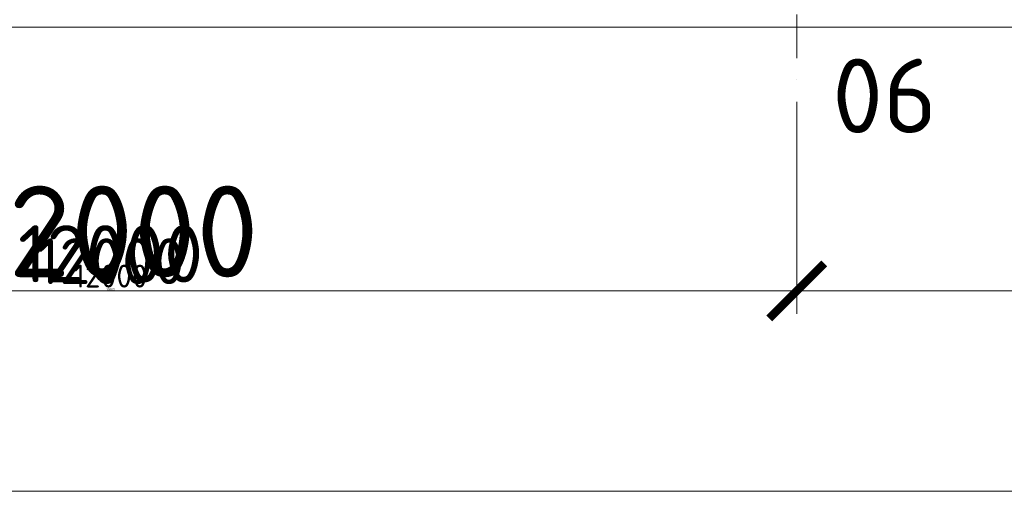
# Model space of a CAD drawing. Header units: millimetres. Extents: x -1695604 to 5289369, y -1488057 to 2187451.
# Tile 530 of 656: x 347205 to 355815, y 144775 to 148895. Entities that reach past the tile are written whole.
import ezdxf

# ---------------------------------------------------------------- set-up
doc = ezdxf.new("R2010")
doc.units = ezdxf.units.MM
doc.linetypes.add('CENTERX2', pattern=[101.6, 63.5, -12.7, 12.7, -12.7])
doc.linetypes.add('DASHDOT', pattern=[25.4, 12.7, -6.35, 0, -6.35])
doc.layers.get('Defpoints').update_dxf_attribs({"color": 8})
for name, color, linetype, lineweight in [('A99_N_koty-200', 5, 'Continuous', 5), ('A99_N_koty-200 @ 1', 5, 'Continuous', 5), ('A99_N_koty-200 @ 10', 5, 'Continuous', 5), ('A99_N_koty-200 @ 100', 5, 'Continuous', 5), ('A99_N_koty-200 @ 200', 5, 'Continuous', 5), ('A99_N_koty-200 @ 250 (1)', 5, 'Continuous', 5), ('A99_N_koty-200 @ 250 (2)', 5, 'Continuous', 5), ('A99_N_koty-200 @ 400', 5, 'Continuous', 5), ('A99_N_txt-popis-200', 240, 'Continuous', 5), ('A99_S_kce-pohl', 7, 'Continuous', 5), ('A99_S_osy', 1, 'CENTERX2', 5)]:
    doc.layers.add(name, color=color, linetype=linetype, lineweight=lineweight)
doc.styles.add('A99_kota', font='isocpeur.ttf', dxfattribs={"height": 2})
doc.styles.add('ad_popis 100', font='isocpeur.ttf', dxfattribs={"height": 200})
doc.dimstyles.new('A99_kota_200 new', dxfattribs={"dimscale": 200, "dimtxt": 2, "dimasz": 1.2, "dimexe": 0.5, "dimexo": 1.5, "dimgap": 0.3, "dimtad": 1, "dimdec": 0, "dimzin": 3, "dimdsep": 46, "dimtxsty": 'A99_kota', "dimblk": 'ARCHTICK', "dimcen": 2.5, "dimazin": 2, "dimtfac": 0.75, "dimtdec": 0, "dimtmove": 2, "dimatfit": 0, "dimfxl": 0, "dimtolj": 1, "dimtzin": 0, "dimlwd": 5, "dimlwe": 5, "dimarcsym": 0})

# ---------------------------------------------------------------- blocks, each defined once
blk = doc.blocks.new('_ArchTick')
at = {"color": 0, "linetype": 'ByBlock', "const_width": 0.15}
blk.add_lwpolyline([(-0.5, -0.5), (0.5, 0.5)], dxfattribs=at)
blk = doc.blocks.new('*D4624')
at = {"layer": 'A99_N_koty-200', "color": 0, "linetype": 'Continuous', "lineweight": 5, "ltscale": 10, "transparency": 16777216}
for p, q in [((354000, 146925), (354000, 146475)), ((366000, 146925), (366000, 146475)), ((366000, 146525), (354000, 146525))]:
    blk.add_line(p, q, dxfattribs=at)
at = {"layer": 'Defpoints', "color": 0, "linetype": 'Continuous', "lineweight": 18, "ltscale": 10, "transparency": 16777216}
for p in [(354000, 149400), (366000, 149400), (354000, 146525)]:
    blk.add_point(p, dxfattribs=at)
at = {"layer": 'A99_N_koty-200', "color": 0, "linetype": 'Continuous', "lineweight": 5, "ltscale": 10, "transparency": 16777216, "xscale": 120, "yscale": 120, "zscale": 120, "rotation": 180}
blk.add_blockref('_ArchTick', (354000, 146525), dxfattribs=at)
at = {"layer": 'A99_N_koty-200', "color": 0, "linetype": 'Continuous', "lineweight": 5, "ltscale": 10, "transparency": 16777216, "xscale": 120, "yscale": 120, "zscale": 120}
blk.add_blockref('_ArchTick', (366000, 146525), dxfattribs=at)
at = {"layer": 'A99_N_koty-200', "color": 0, "linetype": 'Continuous', "ltscale": 10, "transparency": 16777216, "insert": (360000, 146655), "char_height": 200, "attachment_point": 5, "style": 'A99_kota'}
blk.add_mtext('\\A1;12000', dxfattribs=at)
blk = doc.blocks.new('*D4625')
at = {"layer": 'A99_N_koty-200', "color": 0, "linetype": 'Continuous', "lineweight": 5, "ltscale": 10, "transparency": 16777216}
for p, q in [((354000, 147325), (354000, 146425)), ((366000, 147325), (366000, 146425)), ((366000, 146525), (354000, 146525))]:
    blk.add_line(p, q, dxfattribs=at)
at = {"layer": 'Defpoints', "color": 0, "linetype": 'Continuous', "lineweight": 18, "ltscale": 10, "transparency": 16777216}
for p in [(354000, 149400), (366000, 149400), (354000, 146525)]:
    blk.add_point(p, dxfattribs=at)
at = {"layer": 'A99_N_koty-200', "color": 0, "linetype": 'Continuous', "lineweight": 5, "ltscale": 10, "transparency": 16777216, "xscale": 240, "yscale": 240, "zscale": 240, "rotation": 180}
blk.add_blockref('_ArchTick', (354000, 146525), dxfattribs=at)
at = {"layer": 'A99_N_koty-200', "color": 0, "linetype": 'Continuous', "lineweight": 5, "ltscale": 10, "transparency": 16777216, "xscale": 240, "yscale": 240, "zscale": 240}
blk.add_blockref('_ArchTick', (366000, 146525), dxfattribs=at)
at = {"layer": 'A99_N_koty-200', "color": 0, "linetype": 'Continuous', "ltscale": 10, "transparency": 16777216, "insert": (360000, 146785), "char_height": 400, "attachment_point": 5, "style": 'A99_kota'}
blk.add_mtext('\\A1;12000', dxfattribs=at)
blk = doc.blocks.new('*D4626')
at = {"layer": 'A99_N_koty-200', "color": 0, "linetype": 'Continuous', "lineweight": 5, "ltscale": 10, "transparency": 16777216}
for p, q in [((354000, 146529), (354000, 146524.5)), ((366000, 146525), (354000, 146525)), ((366000, 146529), (366000, 146524.5))]:
    blk.add_line(p, q, dxfattribs=at)
at = {"layer": 'Defpoints', "color": 0, "linetype": 'Continuous', "lineweight": 18, "ltscale": 10, "transparency": 16777216}
for p in [(354000, 149400), (366000, 149400), (354000, 146525)]:
    blk.add_point(p, dxfattribs=at)
at = {"layer": 'A99_N_koty-200', "color": 0, "linetype": 'Continuous', "lineweight": 5, "ltscale": 10, "transparency": 16777216, "xscale": 1.2, "yscale": 1.2, "zscale": 1.2, "rotation": 180}
blk.add_blockref('_ArchTick', (354000, 146525), dxfattribs=at)
at = {"layer": 'A99_N_koty-200', "color": 0, "linetype": 'Continuous', "lineweight": 5, "ltscale": 10, "transparency": 16777216, "xscale": 1.2, "yscale": 1.2, "zscale": 1.2}
blk.add_blockref('_ArchTick', (366000, 146525), dxfattribs=at)
at = {"layer": 'A99_N_koty-200', "color": 0, "linetype": 'Continuous', "ltscale": 10, "transparency": 16777216, "insert": (360000, 146526.3), "char_height": 2, "attachment_point": 5, "style": 'A99_kota'}
blk.add_mtext('\\A1;12000', dxfattribs=at)
blk = doc.blocks.new('*D4627')
at = {"layer": 'A99_N_koty-200', "color": 0, "linetype": 'Continuous', "lineweight": 5, "ltscale": 10, "transparency": 16777216}
for p, q in [((354000, 148125), (354000, 146325)), ((366000, 148125), (366000, 146325)), ((366000, 146525), (354000, 146525))]:
    blk.add_line(p, q, dxfattribs=at)
at = {"layer": 'Defpoints', "color": 0, "linetype": 'Continuous', "lineweight": 18, "ltscale": 10, "transparency": 16777216}
for p in [(354000, 149400), (366000, 149400), (354000, 146525)]:
    blk.add_point(p, dxfattribs=at)
at = {"layer": 'A99_N_koty-200', "color": 0, "linetype": 'Continuous', "lineweight": 5, "ltscale": 10, "transparency": 16777216, "xscale": 480, "yscale": 480, "zscale": 480, "rotation": 180}
blk.add_blockref('_ArchTick', (354000, 146525), dxfattribs=at)
at = {"layer": 'A99_N_koty-200', "color": 0, "linetype": 'Continuous', "lineweight": 5, "ltscale": 10, "transparency": 16777216, "xscale": 480, "yscale": 480, "zscale": 480}
blk.add_blockref('_ArchTick', (366000, 146525), dxfattribs=at)
at = {"layer": 'A99_N_koty-200', "color": 0, "linetype": 'Continuous', "ltscale": 10, "transparency": 16777216, "insert": (360000, 147045), "char_height": 800, "attachment_point": 5, "style": 'A99_kota'}
blk.add_mtext('\\A1;12000', dxfattribs=at)
blk = doc.blocks.new('*D4628')
at = {"layer": 'A99_N_koty-200', "color": 0, "linetype": 'Continuous', "lineweight": 5, "ltscale": 10, "transparency": 16777216}
for p, q in [((354000, 146565), (354000, 146520)), ((366000, 146565), (366000, 146520)), ((366000, 146525), (354000, 146525))]:
    blk.add_line(p, q, dxfattribs=at)
at = {"layer": 'Defpoints', "color": 0, "linetype": 'Continuous', "lineweight": 18, "ltscale": 10, "transparency": 16777216}
for p in [(354000, 149400), (366000, 149400), (354000, 146525)]:
    blk.add_point(p, dxfattribs=at)
at = {"layer": 'A99_N_koty-200', "color": 0, "linetype": 'Continuous', "lineweight": 5, "ltscale": 10, "transparency": 16777216, "xscale": 12, "yscale": 12, "zscale": 12, "rotation": 180}
blk.add_blockref('_ArchTick', (354000, 146525), dxfattribs=at)
at = {"layer": 'A99_N_koty-200', "color": 0, "linetype": 'Continuous', "lineweight": 5, "ltscale": 10, "transparency": 16777216, "xscale": 12, "yscale": 12, "zscale": 12}
blk.add_blockref('_ArchTick', (366000, 146525), dxfattribs=at)
at = {"layer": 'A99_N_koty-200', "color": 0, "linetype": 'Continuous', "ltscale": 10, "transparency": 16777216, "insert": (360000, 146538), "char_height": 20, "attachment_point": 5, "style": 'A99_kota'}
blk.add_mtext('\\A1;12000', dxfattribs=at)
blk = doc.blocks.new('*D4629')
at = {"layer": 'A99_N_koty-200', "color": 0, "linetype": 'Continuous', "lineweight": 5, "ltscale": 10, "transparency": 16777216}
for p, q in [((354000, 147525), (354000, 146400)), ((366000, 147525), (366000, 146400)), ((366000, 146525), (354000, 146525))]:
    blk.add_line(p, q, dxfattribs=at)
at = {"layer": 'Defpoints', "color": 0, "linetype": 'Continuous', "lineweight": 18, "ltscale": 10, "transparency": 16777216}
for p in [(354000, 149400), (366000, 149400), (354000, 146525)]:
    blk.add_point(p, dxfattribs=at)
at = {"layer": 'A99_N_koty-200', "color": 0, "linetype": 'Continuous', "lineweight": 5, "ltscale": 10, "transparency": 16777216, "xscale": 300, "yscale": 300, "zscale": 300, "rotation": 180}
blk.add_blockref('_ArchTick', (354000, 146525), dxfattribs=at)
at = {"layer": 'A99_N_koty-200', "color": 0, "linetype": 'Continuous', "lineweight": 5, "ltscale": 10, "transparency": 16777216, "xscale": 300, "yscale": 300, "zscale": 300}
blk.add_blockref('_ArchTick', (366000, 146525), dxfattribs=at)
at = {"layer": 'A99_N_koty-200', "color": 0, "linetype": 'Continuous', "ltscale": 10, "transparency": 16777216, "insert": (360000, 146850), "char_height": 500, "attachment_point": 5, "style": 'A99_kota'}
blk.add_mtext('\\A1;12000', dxfattribs=at)
blk = doc.blocks.new('*D4630')
at = {"layer": 'A99_N_koty-200', "color": 0, "linetype": 'Continuous', "lineweight": 5, "ltscale": 10, "transparency": 16777216}
for p, q in [((354000, 147525), (354000, 146400)), ((366000, 147525), (366000, 146400)), ((366000, 146525), (354000, 146525))]:
    blk.add_line(p, q, dxfattribs=at)
at = {"layer": 'Defpoints', "color": 0, "linetype": 'Continuous', "lineweight": 18, "ltscale": 10, "transparency": 16777216}
for p in [(354000, 149400), (366000, 149400), (354000, 146525)]:
    blk.add_point(p, dxfattribs=at)
at = {"layer": 'A99_N_koty-200', "color": 0, "linetype": 'Continuous', "lineweight": 5, "ltscale": 10, "transparency": 16777216, "xscale": 300, "yscale": 300, "zscale": 300, "rotation": 180}
blk.add_blockref('_ArchTick', (354000, 146525), dxfattribs=at)
at = {"layer": 'A99_N_koty-200', "color": 0, "linetype": 'Continuous', "lineweight": 5, "ltscale": 10, "transparency": 16777216, "xscale": 300, "yscale": 300, "zscale": 300}
blk.add_blockref('_ArchTick', (366000, 146525), dxfattribs=at)
at = {"layer": 'A99_N_koty-200', "color": 0, "linetype": 'Continuous', "ltscale": 10, "transparency": 16777216, "insert": (360000, 146850), "char_height": 500, "attachment_point": 5, "style": 'A99_kota'}
blk.add_mtext('\\A1;12000', dxfattribs=at)
blk = doc.blocks.new('*D4632')
at = {"layer": 'A99_N_koty-200', "color": 0, "linetype": 'Continuous', "lineweight": 5, "ltscale": 10, "transparency": 16777216}
for p, q in [((342000, 146925), (342000, 146475)), ((354000, 146925), (354000, 146475)), ((354000, 146525), (342000, 146525))]:
    blk.add_line(p, q, dxfattribs=at)
at = {"layer": 'Defpoints', "color": 0, "linetype": 'Continuous', "lineweight": 18, "ltscale": 10, "transparency": 16777216}
for p in [(342000, 149400), (354000, 149400), (342000, 146525)]:
    blk.add_point(p, dxfattribs=at)
at = {"layer": 'A99_N_koty-200', "color": 0, "linetype": 'Continuous', "lineweight": 5, "ltscale": 10, "transparency": 16777216, "xscale": 120, "yscale": 120, "zscale": 120, "rotation": 180}
blk.add_blockref('_ArchTick', (342000, 146525), dxfattribs=at)
at = {"layer": 'A99_N_koty-200', "color": 0, "linetype": 'Continuous', "lineweight": 5, "ltscale": 10, "transparency": 16777216, "xscale": 120, "yscale": 120, "zscale": 120}
blk.add_blockref('_ArchTick', (354000, 146525), dxfattribs=at)
at = {"layer": 'A99_N_koty-200', "color": 0, "linetype": 'Continuous', "ltscale": 10, "transparency": 16777216, "insert": (348000, 146655), "char_height": 200, "attachment_point": 5, "style": 'A99_kota'}
blk.add_mtext('\\A1;12000', dxfattribs=at)
blk = doc.blocks.new('*D4633')
at = {"layer": 'A99_N_koty-200', "color": 0, "linetype": 'Continuous', "lineweight": 5, "ltscale": 10, "transparency": 16777216}
for p, q in [((342000, 147325), (342000, 146425)), ((354000, 147325), (354000, 146425)), ((354000, 146525), (342000, 146525))]:
    blk.add_line(p, q, dxfattribs=at)
at = {"layer": 'Defpoints', "color": 0, "linetype": 'Continuous', "lineweight": 18, "ltscale": 10, "transparency": 16777216}
for p in [(342000, 149400), (354000, 149400), (342000, 146525)]:
    blk.add_point(p, dxfattribs=at)
at = {"layer": 'A99_N_koty-200', "color": 0, "linetype": 'Continuous', "lineweight": 5, "ltscale": 10, "transparency": 16777216, "xscale": 240, "yscale": 240, "zscale": 240, "rotation": 180}
blk.add_blockref('_ArchTick', (342000, 146525), dxfattribs=at)
at = {"layer": 'A99_N_koty-200', "color": 0, "linetype": 'Continuous', "lineweight": 5, "ltscale": 10, "transparency": 16777216, "xscale": 240, "yscale": 240, "zscale": 240}
blk.add_blockref('_ArchTick', (354000, 146525), dxfattribs=at)
at = {"layer": 'A99_N_koty-200', "color": 0, "linetype": 'Continuous', "ltscale": 10, "transparency": 16777216, "insert": (348000, 146785), "char_height": 400, "attachment_point": 5, "style": 'A99_kota'}
blk.add_mtext('\\A1;12000', dxfattribs=at)
blk = doc.blocks.new('*D4634')
at = {"layer": 'A99_N_koty-200', "color": 0, "linetype": 'Continuous', "lineweight": 5, "ltscale": 10, "transparency": 16777216}
for p, q in [((342000, 146529), (342000, 146524.5)), ((354000, 146525), (342000, 146525)), ((354000, 146529), (354000, 146524.5))]:
    blk.add_line(p, q, dxfattribs=at)
at = {"layer": 'Defpoints', "color": 0, "linetype": 'Continuous', "lineweight": 18, "ltscale": 10, "transparency": 16777216}
for p in [(342000, 149400), (354000, 149400), (342000, 146525)]:
    blk.add_point(p, dxfattribs=at)
at = {"layer": 'A99_N_koty-200', "color": 0, "linetype": 'Continuous', "lineweight": 5, "ltscale": 10, "transparency": 16777216, "xscale": 1.2, "yscale": 1.2, "zscale": 1.2, "rotation": 180}
blk.add_blockref('_ArchTick', (342000, 146525), dxfattribs=at)
at = {"layer": 'A99_N_koty-200', "color": 0, "linetype": 'Continuous', "lineweight": 5, "ltscale": 10, "transparency": 16777216, "xscale": 1.2, "yscale": 1.2, "zscale": 1.2}
blk.add_blockref('_ArchTick', (354000, 146525), dxfattribs=at)
at = {"layer": 'A99_N_koty-200', "color": 0, "linetype": 'Continuous', "ltscale": 10, "transparency": 16777216, "insert": (348000, 146526.3), "char_height": 2, "attachment_point": 5, "style": 'A99_kota'}
blk.add_mtext('\\A1;12000', dxfattribs=at)
blk = doc.blocks.new('*D4635')
at = {"layer": 'A99_N_koty-200', "color": 0, "linetype": 'Continuous', "lineweight": 5, "ltscale": 10, "transparency": 16777216}
for p, q in [((342000, 148125), (342000, 146325)), ((354000, 148125), (354000, 146325)), ((354000, 146525), (342000, 146525))]:
    blk.add_line(p, q, dxfattribs=at)
at = {"layer": 'Defpoints', "color": 0, "linetype": 'Continuous', "lineweight": 18, "ltscale": 10, "transparency": 16777216}
for p in [(342000, 149400), (354000, 149400), (342000, 146525)]:
    blk.add_point(p, dxfattribs=at)
at = {"layer": 'A99_N_koty-200', "color": 0, "linetype": 'Continuous', "lineweight": 5, "ltscale": 10, "transparency": 16777216, "xscale": 480, "yscale": 480, "zscale": 480, "rotation": 180}
blk.add_blockref('_ArchTick', (342000, 146525), dxfattribs=at)
at = {"layer": 'A99_N_koty-200', "color": 0, "linetype": 'Continuous', "lineweight": 5, "ltscale": 10, "transparency": 16777216, "xscale": 480, "yscale": 480, "zscale": 480}
blk.add_blockref('_ArchTick', (354000, 146525), dxfattribs=at)
at = {"layer": 'A99_N_koty-200', "color": 0, "linetype": 'Continuous', "ltscale": 10, "transparency": 16777216, "insert": (348000, 147045), "char_height": 800, "attachment_point": 5, "style": 'A99_kota'}
blk.add_mtext('\\A1;12000', dxfattribs=at)
blk = doc.blocks.new('*D4636')
at = {"layer": 'A99_N_koty-200', "color": 0, "linetype": 'Continuous', "lineweight": 5, "ltscale": 10, "transparency": 16777216}
for p, q in [((342000, 146565), (342000, 146520)), ((354000, 146565), (354000, 146520)), ((354000, 146525), (342000, 146525))]:
    blk.add_line(p, q, dxfattribs=at)
at = {"layer": 'Defpoints', "color": 0, "linetype": 'Continuous', "lineweight": 18, "ltscale": 10, "transparency": 16777216}
for p in [(342000, 149400), (354000, 149400), (342000, 146525)]:
    blk.add_point(p, dxfattribs=at)
at = {"layer": 'A99_N_koty-200', "color": 0, "linetype": 'Continuous', "lineweight": 5, "ltscale": 10, "transparency": 16777216, "xscale": 12, "yscale": 12, "zscale": 12, "rotation": 180}
blk.add_blockref('_ArchTick', (342000, 146525), dxfattribs=at)
at = {"layer": 'A99_N_koty-200', "color": 0, "linetype": 'Continuous', "lineweight": 5, "ltscale": 10, "transparency": 16777216, "xscale": 12, "yscale": 12, "zscale": 12}
blk.add_blockref('_ArchTick', (354000, 146525), dxfattribs=at)
at = {"layer": 'A99_N_koty-200', "color": 0, "linetype": 'Continuous', "ltscale": 10, "transparency": 16777216, "insert": (348000, 146538), "char_height": 20, "attachment_point": 5, "style": 'A99_kota'}
blk.add_mtext('\\A1;12000', dxfattribs=at)
blk = doc.blocks.new('*D4637')
at = {"layer": 'A99_N_koty-200', "color": 0, "linetype": 'Continuous', "lineweight": 5, "ltscale": 10, "transparency": 16777216}
for p, q in [((342000, 147525), (342000, 146400)), ((354000, 147525), (354000, 146400)), ((354000, 146525), (342000, 146525))]:
    blk.add_line(p, q, dxfattribs=at)
at = {"layer": 'Defpoints', "color": 0, "linetype": 'Continuous', "lineweight": 18, "ltscale": 10, "transparency": 16777216}
for p in [(342000, 149400), (354000, 149400), (342000, 146525)]:
    blk.add_point(p, dxfattribs=at)
at = {"layer": 'A99_N_koty-200', "color": 0, "linetype": 'Continuous', "lineweight": 5, "ltscale": 10, "transparency": 16777216, "xscale": 300, "yscale": 300, "zscale": 300, "rotation": 180}
blk.add_blockref('_ArchTick', (342000, 146525), dxfattribs=at)
at = {"layer": 'A99_N_koty-200', "color": 0, "linetype": 'Continuous', "lineweight": 5, "ltscale": 10, "transparency": 16777216, "xscale": 300, "yscale": 300, "zscale": 300}
blk.add_blockref('_ArchTick', (354000, 146525), dxfattribs=at)
at = {"layer": 'A99_N_koty-200', "color": 0, "linetype": 'Continuous', "ltscale": 10, "transparency": 16777216, "insert": (348000, 146850), "char_height": 500, "attachment_point": 5, "style": 'A99_kota'}
blk.add_mtext('\\A1;12000', dxfattribs=at)
blk = doc.blocks.new('*D4638')
at = {"layer": 'A99_N_koty-200', "color": 0, "linetype": 'Continuous', "lineweight": 5, "ltscale": 10, "transparency": 16777216}
for p, q in [((342000, 147525), (342000, 146400)), ((354000, 147525), (354000, 146400)), ((354000, 146525), (342000, 146525))]:
    blk.add_line(p, q, dxfattribs=at)
at = {"layer": 'Defpoints', "color": 0, "linetype": 'Continuous', "lineweight": 18, "ltscale": 10, "transparency": 16777216}
for p in [(342000, 149400), (354000, 149400), (342000, 146525)]:
    blk.add_point(p, dxfattribs=at)
at = {"layer": 'A99_N_koty-200', "color": 0, "linetype": 'Continuous', "lineweight": 5, "ltscale": 10, "transparency": 16777216, "xscale": 300, "yscale": 300, "zscale": 300, "rotation": 180}
blk.add_blockref('_ArchTick', (342000, 146525), dxfattribs=at)
at = {"layer": 'A99_N_koty-200', "color": 0, "linetype": 'Continuous', "lineweight": 5, "ltscale": 10, "transparency": 16777216, "xscale": 300, "yscale": 300, "zscale": 300}
blk.add_blockref('_ArchTick', (354000, 146525), dxfattribs=at)
at = {"layer": 'A99_N_koty-200', "color": 0, "linetype": 'Continuous', "ltscale": 10, "transparency": 16777216, "insert": (348000, 146850), "char_height": 500, "attachment_point": 5, "style": 'A99_kota'}
blk.add_mtext('\\A1;12000', dxfattribs=at)
blk = doc.blocks.new('*D4672')
at = {"layer": 'A99_N_koty-200', "color": 0, "linetype": 'Continuous', "lineweight": 5, "ltscale": 10, "transparency": 16777216}
for p, q in [((299400, 145175), (299400, 144725)), ((438875.5, 145175), (438875.5, 144725)), ((438875.5, 144775), (299400, 144775))]:
    blk.add_line(p, q, dxfattribs=at)
at = {"layer": 'Defpoints', "color": 0, "linetype": 'Continuous', "lineweight": 18, "ltscale": 10, "transparency": 16777216}
for p in [(299400, 148705), (438875.5, 148705), (299400, 144775)]:
    blk.add_point(p, dxfattribs=at)
at = {"layer": 'A99_N_koty-200', "color": 0, "linetype": 'Continuous', "lineweight": 5, "ltscale": 10, "transparency": 16777216, "xscale": 120, "yscale": 120, "zscale": 120, "rotation": 180}
blk.add_blockref('_ArchTick', (299400, 144775), dxfattribs=at)
at = {"layer": 'A99_N_koty-200', "color": 0, "linetype": 'Continuous', "lineweight": 5, "ltscale": 10, "transparency": 16777216, "xscale": 120, "yscale": 120, "zscale": 120}
blk.add_blockref('_ArchTick', (438875.5, 144775), dxfattribs=at)
at = {"layer": 'A99_N_koty-200', "color": 0, "linetype": 'Continuous', "ltscale": 10, "transparency": 16777216, "insert": (369137.8, 144905), "char_height": 200, "attachment_point": 5, "style": 'A99_kota'}
blk.add_mtext('\\A1;139476', dxfattribs=at)
blk = doc.blocks.new('*D4673')
at = {"layer": 'A99_N_koty-200', "color": 0, "linetype": 'Continuous', "lineweight": 5, "ltscale": 10, "transparency": 16777216}
for p, q in [((299400, 145575), (299400, 144675)), ((438875.5, 145575), (438875.5, 144675)), ((438875.5, 144775), (299400, 144775))]:
    blk.add_line(p, q, dxfattribs=at)
at = {"layer": 'Defpoints', "color": 0, "linetype": 'Continuous', "lineweight": 18, "ltscale": 10, "transparency": 16777216}
for p in [(299400, 148705), (438875.5, 148705), (299400, 144775)]:
    blk.add_point(p, dxfattribs=at)
at = {"layer": 'A99_N_koty-200', "color": 0, "linetype": 'Continuous', "lineweight": 5, "ltscale": 10, "transparency": 16777216, "xscale": 240, "yscale": 240, "zscale": 240, "rotation": 180}
blk.add_blockref('_ArchTick', (299400, 144775), dxfattribs=at)
at = {"layer": 'A99_N_koty-200', "color": 0, "linetype": 'Continuous', "lineweight": 5, "ltscale": 10, "transparency": 16777216, "xscale": 240, "yscale": 240, "zscale": 240}
blk.add_blockref('_ArchTick', (438875.5, 144775), dxfattribs=at)
at = {"layer": 'A99_N_koty-200', "color": 0, "linetype": 'Continuous', "ltscale": 10, "transparency": 16777216, "insert": (369137.8, 145035), "char_height": 400, "attachment_point": 5, "style": 'A99_kota'}
blk.add_mtext('\\A1;139476', dxfattribs=at)
blk = doc.blocks.new('*D4674')
at = {"layer": 'A99_N_koty-200', "color": 0, "linetype": 'Continuous', "lineweight": 5, "ltscale": 10, "transparency": 16777216}
for p, q in [((299400, 144779), (299400, 144774.5)), ((438875.5, 144775), (299400, 144775)), ((438875.5, 144779), (438875.5, 144774.5))]:
    blk.add_line(p, q, dxfattribs=at)
at = {"layer": 'Defpoints', "color": 0, "linetype": 'Continuous', "lineweight": 18, "ltscale": 10, "transparency": 16777216}
for p in [(299400, 148705), (438875.5, 148705), (299400, 144775)]:
    blk.add_point(p, dxfattribs=at)
at = {"layer": 'A99_N_koty-200', "color": 0, "linetype": 'Continuous', "lineweight": 5, "ltscale": 10, "transparency": 16777216, "xscale": 1.2, "yscale": 1.2, "zscale": 1.2, "rotation": 180}
blk.add_blockref('_ArchTick', (299400, 144775), dxfattribs=at)
at = {"layer": 'A99_N_koty-200', "color": 0, "linetype": 'Continuous', "lineweight": 5, "ltscale": 10, "transparency": 16777216, "xscale": 1.2, "yscale": 1.2, "zscale": 1.2}
blk.add_blockref('_ArchTick', (438875.5, 144775), dxfattribs=at)
at = {"layer": 'A99_N_koty-200', "color": 0, "linetype": 'Continuous', "ltscale": 10, "transparency": 16777216, "insert": (369137.8, 144776.3), "char_height": 2, "attachment_point": 5, "style": 'A99_kota'}
blk.add_mtext('\\A1;139476', dxfattribs=at)
blk = doc.blocks.new('*D4675')
at = {"layer": 'A99_N_koty-200', "color": 0, "linetype": 'Continuous', "lineweight": 5, "ltscale": 10, "transparency": 16777216}
for p, q in [((299400, 146375), (299400, 144575)), ((438875.5, 146375), (438875.5, 144575)), ((438875.5, 144775), (299400, 144775))]:
    blk.add_line(p, q, dxfattribs=at)
at = {"layer": 'Defpoints', "color": 0, "linetype": 'Continuous', "lineweight": 18, "ltscale": 10, "transparency": 16777216}
for p in [(299400, 148705), (438875.5, 148705), (299400, 144775)]:
    blk.add_point(p, dxfattribs=at)
at = {"layer": 'A99_N_koty-200', "color": 0, "linetype": 'Continuous', "lineweight": 5, "ltscale": 10, "transparency": 16777216, "xscale": 480, "yscale": 480, "zscale": 480, "rotation": 180}
blk.add_blockref('_ArchTick', (299400, 144775), dxfattribs=at)
at = {"layer": 'A99_N_koty-200', "color": 0, "linetype": 'Continuous', "lineweight": 5, "ltscale": 10, "transparency": 16777216, "xscale": 480, "yscale": 480, "zscale": 480}
blk.add_blockref('_ArchTick', (438875.5, 144775), dxfattribs=at)
at = {"layer": 'A99_N_koty-200', "color": 0, "linetype": 'Continuous', "ltscale": 10, "transparency": 16777216, "insert": (369137.8, 145295), "char_height": 800, "attachment_point": 5, "style": 'A99_kota'}
blk.add_mtext('\\A1;139476', dxfattribs=at)
blk = doc.blocks.new('*D4676')
at = {"layer": 'A99_N_koty-200', "color": 0, "linetype": 'Continuous', "lineweight": 5, "ltscale": 10, "transparency": 16777216}
for p, q in [((299400, 144815), (299400, 144770)), ((438875.5, 144775), (299400, 144775)), ((438875.5, 144815), (438875.5, 144770))]:
    blk.add_line(p, q, dxfattribs=at)
at = {"layer": 'Defpoints', "color": 0, "linetype": 'Continuous', "lineweight": 18, "ltscale": 10, "transparency": 16777216}
for p in [(299400, 148705), (438875.5, 148705), (299400, 144775)]:
    blk.add_point(p, dxfattribs=at)
at = {"layer": 'A99_N_koty-200', "color": 0, "linetype": 'Continuous', "lineweight": 5, "ltscale": 10, "transparency": 16777216, "xscale": 12, "yscale": 12, "zscale": 12, "rotation": 180}
blk.add_blockref('_ArchTick', (299400, 144775), dxfattribs=at)
at = {"layer": 'A99_N_koty-200', "color": 0, "linetype": 'Continuous', "lineweight": 5, "ltscale": 10, "transparency": 16777216, "xscale": 12, "yscale": 12, "zscale": 12}
blk.add_blockref('_ArchTick', (438875.5, 144775), dxfattribs=at)
at = {"layer": 'A99_N_koty-200', "color": 0, "linetype": 'Continuous', "ltscale": 10, "transparency": 16777216, "insert": (369137.8, 144788), "char_height": 20, "attachment_point": 5, "style": 'A99_kota'}
blk.add_mtext('\\A1;139476', dxfattribs=at)
blk = doc.blocks.new('*D4677')
at = {"layer": 'A99_N_koty-200', "color": 0, "linetype": 'Continuous', "lineweight": 5, "ltscale": 10, "transparency": 16777216}
for p, q in [((299400, 145775), (299400, 144650)), ((438875.5, 145775), (438875.5, 144650)), ((438875.5, 144775), (299400, 144775))]:
    blk.add_line(p, q, dxfattribs=at)
at = {"layer": 'Defpoints', "color": 0, "linetype": 'Continuous', "lineweight": 18, "ltscale": 10, "transparency": 16777216}
for p in [(299400, 148705), (438875.5, 148705), (299400, 144775)]:
    blk.add_point(p, dxfattribs=at)
at = {"layer": 'A99_N_koty-200', "color": 0, "linetype": 'Continuous', "lineweight": 5, "ltscale": 10, "transparency": 16777216, "xscale": 300, "yscale": 300, "zscale": 300, "rotation": 180}
blk.add_blockref('_ArchTick', (299400, 144775), dxfattribs=at)
at = {"layer": 'A99_N_koty-200', "color": 0, "linetype": 'Continuous', "lineweight": 5, "ltscale": 10, "transparency": 16777216, "xscale": 300, "yscale": 300, "zscale": 300}
blk.add_blockref('_ArchTick', (438875.5, 144775), dxfattribs=at)
at = {"layer": 'A99_N_koty-200', "color": 0, "linetype": 'Continuous', "ltscale": 10, "transparency": 16777216, "insert": (369137.8, 145100), "char_height": 500, "attachment_point": 5, "style": 'A99_kota'}
blk.add_mtext('\\A1;139476', dxfattribs=at)
blk = doc.blocks.new('*D4678')
at = {"layer": 'A99_N_koty-200', "color": 0, "linetype": 'Continuous', "lineweight": 5, "ltscale": 10, "transparency": 16777216}
for p, q in [((299400, 145775), (299400, 144650)), ((438875.5, 145775), (438875.5, 144650)), ((438875.5, 144775), (299400, 144775))]:
    blk.add_line(p, q, dxfattribs=at)
at = {"layer": 'Defpoints', "color": 0, "linetype": 'Continuous', "lineweight": 18, "ltscale": 10, "transparency": 16777216}
for p in [(299400, 148705), (438875.5, 148705), (299400, 144775)]:
    blk.add_point(p, dxfattribs=at)
at = {"layer": 'A99_N_koty-200', "color": 0, "linetype": 'Continuous', "lineweight": 5, "ltscale": 10, "transparency": 16777216, "xscale": 300, "yscale": 300, "zscale": 300, "rotation": 180}
blk.add_blockref('_ArchTick', (299400, 144775), dxfattribs=at)
at = {"layer": 'A99_N_koty-200', "color": 0, "linetype": 'Continuous', "lineweight": 5, "ltscale": 10, "transparency": 16777216, "xscale": 300, "yscale": 300, "zscale": 300}
blk.add_blockref('_ArchTick', (438875.5, 144775), dxfattribs=at)
at = {"layer": 'A99_N_koty-200', "color": 0, "linetype": 'Continuous', "ltscale": 10, "transparency": 16777216, "insert": (369137.8, 145100), "char_height": 500, "attachment_point": 5, "style": 'A99_kota'}
blk.add_mtext('\\A1;139476', dxfattribs=at)
blk = doc.blocks.new('*U5979')
at = {"layer": 'A99_N_koty-200 @ 1', "linetype": 'Continuous', "ltscale": 10}
dim = blk.add_linear_dim(base=(354000, 146525), p1=(366000, 149400), p2=(354000, 149400), angle=180, dimstyle='A99_kota_200 new', override={"dimscale": 1, "dimtix": 1, "dimtofl": 1, "dimtmove": 1, "dimatfit": 1}, dxfattribs=at)
dim.commit()
dim.dimension.update_dxf_attribs({"geometry": '*D4626', "text_midpoint": (360000, 146526.3)})
at = {"layer": 'A99_N_koty-200 @ 10', "linetype": 'Continuous', "ltscale": 10}
dim = blk.add_linear_dim(base=(354000, 146525), p1=(366000, 149400), p2=(354000, 149400), angle=180, dimstyle='A99_kota_200 new', override={"dimscale": 10, "dimtix": 1, "dimtofl": 1, "dimtmove": 1, "dimatfit": 1}, dxfattribs=at)
dim.commit()
dim.dimension.update_dxf_attribs({"geometry": '*D4628', "text_midpoint": (360000, 146538)})
at = {"layer": 'A99_N_koty-200 @ 100', "linetype": 'Continuous', "ltscale": 10}
dim = blk.add_linear_dim(base=(354000, 146525), p1=(366000, 149400), p2=(354000, 149400), angle=180, dimstyle='A99_kota_200 new', override={"dimscale": 100, "dimtix": 1, "dimtofl": 1, "dimtmove": 1, "dimatfit": 1}, dxfattribs=at)
dim.commit()
dim.dimension.update_dxf_attribs({"geometry": '*D4624', "text_midpoint": (360000, 146655)})
at = {"layer": 'A99_N_koty-200 @ 200', "linetype": 'Continuous', "ltscale": 10}
dim = blk.add_linear_dim(base=(354000, 146525), p1=(366000, 149400), p2=(354000, 149400), angle=180, dimstyle='A99_kota_200 new', override={"dimscale": 200, "dimtix": 1, "dimtofl": 1, "dimtmove": 1, "dimatfit": 1}, dxfattribs=at)
dim.commit()
dim.dimension.update_dxf_attribs({"geometry": '*D4625', "text_midpoint": (360000, 146785)})
at = {"layer": 'A99_N_koty-200 @ 250 (1)', "linetype": 'Continuous', "ltscale": 10}
dim = blk.add_linear_dim(base=(354000, 146525), p1=(366000, 149400), p2=(354000, 149400), angle=180, dimstyle='A99_kota_200 new', override={"dimscale": 250, "dimtix": 1, "dimtofl": 1, "dimtmove": 1, "dimatfit": 1}, dxfattribs=at)
dim.commit()
dim.dimension.update_dxf_attribs({"geometry": '*D4630', "text_midpoint": (360000, 146850)})
at = {"layer": 'A99_N_koty-200 @ 250 (2)', "linetype": 'Continuous', "ltscale": 10}
dim = blk.add_linear_dim(base=(354000, 146525), p1=(366000, 149400), p2=(354000, 149400), angle=180, dimstyle='A99_kota_200 new', override={"dimscale": 250, "dimtix": 1, "dimtofl": 1, "dimtmove": 1, "dimatfit": 1}, dxfattribs=at)
dim.commit()
dim.dimension.update_dxf_attribs({"geometry": '*D4629', "text_midpoint": (360000, 146850)})
at = {"layer": 'A99_N_koty-200 @ 400', "linetype": 'Continuous', "ltscale": 10}
dim = blk.add_linear_dim(base=(354000, 146525), p1=(366000, 149400), p2=(354000, 149400), angle=180, dimstyle='A99_kota_200 new', override={"dimscale": 400, "dimtix": 1, "dimtofl": 1, "dimtmove": 1, "dimatfit": 1}, dxfattribs=at)
dim.commit()
dim.dimension.update_dxf_attribs({"geometry": '*D4627', "text_midpoint": (360000, 147045)})
blk = doc.blocks.new('*U5980')
at = {"layer": 'A99_N_koty-200 @ 1', "linetype": 'Continuous', "ltscale": 10}
dim = blk.add_linear_dim(base=(342000, 146525), p1=(354000, 149400), p2=(342000, 149400), angle=180, dimstyle='A99_kota_200 new', override={"dimscale": 1, "dimtix": 1, "dimtofl": 1, "dimtmove": 1, "dimatfit": 1}, dxfattribs=at)
dim.commit()
dim.dimension.update_dxf_attribs({"geometry": '*D4634', "text_midpoint": (348000, 146526.3)})
at = {"layer": 'A99_N_koty-200 @ 10', "linetype": 'Continuous', "ltscale": 10}
dim = blk.add_linear_dim(base=(342000, 146525), p1=(354000, 149400), p2=(342000, 149400), angle=180, dimstyle='A99_kota_200 new', override={"dimscale": 10, "dimtix": 1, "dimtofl": 1, "dimtmove": 1, "dimatfit": 1}, dxfattribs=at)
dim.commit()
dim.dimension.update_dxf_attribs({"geometry": '*D4636', "text_midpoint": (348000, 146538)})
at = {"layer": 'A99_N_koty-200 @ 100', "linetype": 'Continuous', "ltscale": 10}
dim = blk.add_linear_dim(base=(342000, 146525), p1=(354000, 149400), p2=(342000, 149400), angle=180, dimstyle='A99_kota_200 new', override={"dimscale": 100, "dimtix": 1, "dimtofl": 1, "dimtmove": 1, "dimatfit": 1}, dxfattribs=at)
dim.commit()
dim.dimension.update_dxf_attribs({"geometry": '*D4632', "text_midpoint": (348000, 146655)})
at = {"layer": 'A99_N_koty-200 @ 200', "linetype": 'Continuous', "ltscale": 10}
dim = blk.add_linear_dim(base=(342000, 146525), p1=(354000, 149400), p2=(342000, 149400), angle=180, dimstyle='A99_kota_200 new', override={"dimscale": 200, "dimtix": 1, "dimtofl": 1, "dimtmove": 1, "dimatfit": 1}, dxfattribs=at)
dim.commit()
dim.dimension.update_dxf_attribs({"geometry": '*D4633', "text_midpoint": (348000, 146785)})
at = {"layer": 'A99_N_koty-200 @ 250 (1)', "linetype": 'Continuous', "ltscale": 10}
dim = blk.add_linear_dim(base=(342000, 146525), p1=(354000, 149400), p2=(342000, 149400), angle=180, dimstyle='A99_kota_200 new', override={"dimscale": 250, "dimtix": 1, "dimtofl": 1, "dimtmove": 1, "dimatfit": 1}, dxfattribs=at)
dim.commit()
dim.dimension.update_dxf_attribs({"geometry": '*D4638', "text_midpoint": (348000, 146850)})
at = {"layer": 'A99_N_koty-200 @ 250 (2)', "linetype": 'Continuous', "ltscale": 10}
dim = blk.add_linear_dim(base=(342000, 146525), p1=(354000, 149400), p2=(342000, 149400), angle=180, dimstyle='A99_kota_200 new', override={"dimscale": 250, "dimtix": 1, "dimtofl": 1, "dimtmove": 1, "dimatfit": 1}, dxfattribs=at)
dim.commit()
dim.dimension.update_dxf_attribs({"geometry": '*D4637', "text_midpoint": (348000, 146850)})
at = {"layer": 'A99_N_koty-200 @ 400', "linetype": 'Continuous', "ltscale": 10}
dim = blk.add_linear_dim(base=(342000, 146525), p1=(354000, 149400), p2=(342000, 149400), angle=180, dimstyle='A99_kota_200 new', override={"dimscale": 400, "dimtix": 1, "dimtofl": 1, "dimtmove": 1, "dimatfit": 1}, dxfattribs=at)
dim.commit()
dim.dimension.update_dxf_attribs({"geometry": '*D4635', "text_midpoint": (348000, 147045)})
blk = doc.blocks.new('*U5985')
at = {"layer": 'A99_N_koty-200 @ 1', "linetype": 'Continuous', "ltscale": 10}
dim = blk.add_linear_dim(base=(299400, 144775), p1=(438875.5457, 148705), p2=(299400, 148705), angle=180, dimstyle='A99_kota_200 new', override={"dimscale": 1, "dimtix": 1, "dimtofl": 1, "dimtmove": 1, "dimatfit": 1}, dxfattribs=at)
dim.commit()
dim.dimension.update_dxf_attribs({"geometry": '*D4674', "text_midpoint": (369137.7728, 144776.3)})
at = {"layer": 'A99_N_koty-200 @ 10', "linetype": 'Continuous', "ltscale": 10}
dim = blk.add_linear_dim(base=(299400, 144775), p1=(438875.5457, 148705), p2=(299400, 148705), angle=180, dimstyle='A99_kota_200 new', override={"dimscale": 10, "dimtix": 1, "dimtofl": 1, "dimtmove": 1, "dimatfit": 1}, dxfattribs=at)
dim.commit()
dim.dimension.update_dxf_attribs({"geometry": '*D4676', "text_midpoint": (369137.7728, 144788)})
at = {"layer": 'A99_N_koty-200 @ 100', "linetype": 'Continuous', "ltscale": 10}
dim = blk.add_linear_dim(base=(299400, 144775), p1=(438875.5457, 148705), p2=(299400, 148705), angle=180, dimstyle='A99_kota_200 new', override={"dimscale": 100, "dimtix": 1, "dimtofl": 1, "dimtmove": 1, "dimatfit": 1}, dxfattribs=at)
dim.commit()
dim.dimension.update_dxf_attribs({"geometry": '*D4672', "text_midpoint": (369137.7728, 144905)})
at = {"layer": 'A99_N_koty-200 @ 200', "linetype": 'Continuous', "ltscale": 10}
dim = blk.add_linear_dim(base=(299400, 144775), p1=(438875.5457, 148705), p2=(299400, 148705), angle=180, dimstyle='A99_kota_200 new', override={"dimscale": 200, "dimtix": 1, "dimtofl": 1, "dimtmove": 1, "dimatfit": 1}, dxfattribs=at)
dim.commit()
dim.dimension.update_dxf_attribs({"geometry": '*D4673', "text_midpoint": (369137.7728, 145035)})
at = {"layer": 'A99_N_koty-200 @ 250 (1)', "linetype": 'Continuous', "ltscale": 10}
dim = blk.add_linear_dim(base=(299400, 144775), p1=(438875.5457, 148705), p2=(299400, 148705), angle=180, dimstyle='A99_kota_200 new', override={"dimscale": 250, "dimtix": 1, "dimtofl": 1, "dimtmove": 1, "dimatfit": 1}, dxfattribs=at)
dim.commit()
dim.dimension.update_dxf_attribs({"geometry": '*D4678', "text_midpoint": (369137.7728, 145100)})
at = {"layer": 'A99_N_koty-200 @ 250 (2)', "linetype": 'Continuous', "ltscale": 10}
dim = blk.add_linear_dim(base=(299400, 144775), p1=(438875.5457, 148705), p2=(299400, 148705), angle=180, dimstyle='A99_kota_200 new', override={"dimscale": 250, "dimtix": 1, "dimtofl": 1, "dimtmove": 1, "dimatfit": 1}, dxfattribs=at)
dim.commit()
dim.dimension.update_dxf_attribs({"geometry": '*D4677', "text_midpoint": (369137.7728, 145100)})
at = {"layer": 'A99_N_koty-200 @ 400', "linetype": 'Continuous', "ltscale": 10}
dim = blk.add_linear_dim(base=(299400, 144775), p1=(438875.5457, 148705), p2=(299400, 148705), angle=180, dimstyle='A99_kota_200 new', override={"dimscale": 400, "dimtix": 1, "dimtofl": 1, "dimtmove": 1, "dimatfit": 1}, dxfattribs=at)
dim.commit()
dim.dimension.update_dxf_attribs({"geometry": '*D4675', "text_midpoint": (369137.7728, 145295)})

msp = doc.modelspace()

# ---------------------------------------------------------------- linework, layer by layer
at = {"layer": 'A99_S_kce-pohl', "linetype": 'Continuous'}
msp.add_lwpolyline([(438875.5, 148830), (299400, 148830)], dxfattribs=at)
at = {"layer": 'A99_S_osy', "linetype": 'DASHDOT', "lineweight": 5, "ltscale": 30}
msp.add_lwpolyline([(354000, 250300), (354000, 146890)], dxfattribs=at)

# ---------------------------------------------------------------- block references
at = {"layer": 'A99_N_koty-200', "color": 3, "linetype": 'Continuous', "lineweight": 18}
for name in ['*U5980', '*U5979', '*U5985']:
    msp.add_blockref(name, (0, 0), dxfattribs=at)

# ---------------------------------------------------------------- texts
at = {"layer": 'A99_N_txt-popis-200', "color": 1, "lineweight": 0, "insert": (354310, 148555), "char_height": 650, "attachment_point": 1, "style": 'ad_popis 100'}
msp.add_mtext_dynamic_manual_height_columns('06', width=832.5, gutter_width=1000, heights=[0], dxfattribs=at)

doc.saveas('drawing.dxf')
